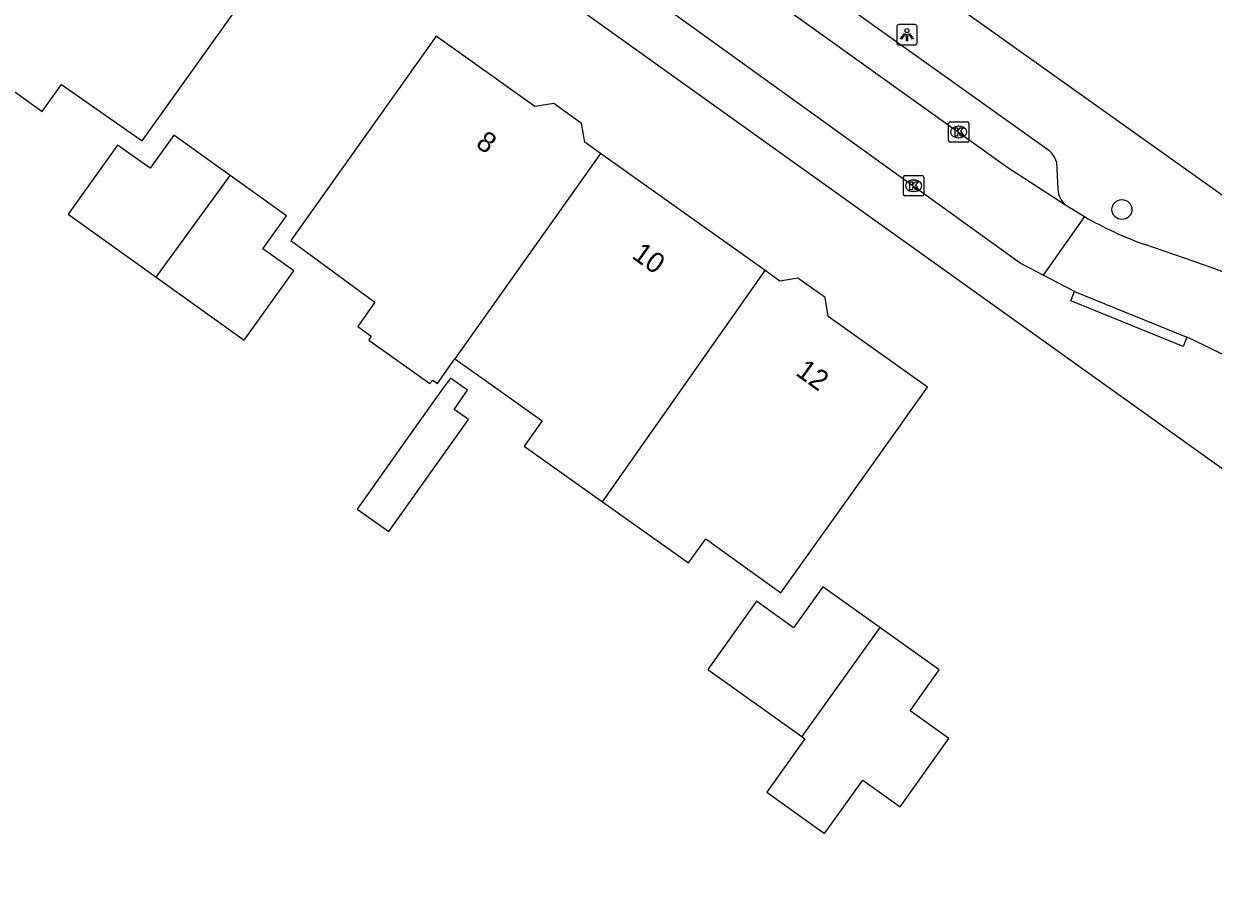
# Model space of a CAD drawing. Extents: x 161772 to 163123, y 383092 to 383917.
# Drawn here: x 162639.5 to 162697.9, y 383747.5 to 383789.5 of the extents above; entities that cross this region are included whole.
import ezdxf

# ---------------------------------------------------------------- set-up
doc = ezdxf.new("R2010")
doc.units = 0
for name, color, linetype in [('IMGEO_Boom', 7, 'Continuous'), ('IMGEO_Kolk', 7, 'Continuous'), ('IMGEO_Lichtpunt', 7, 'Continuous'), ('IMGEO_Pand', 7, 'Continuous'), ('IMGEO_Pand_nummerreeks', 7, 'Continuous'), ('IMGEO_Rijbaan_lokaal_open', 7, 'Continuous'), ('IMGEO_Voetpad_open', 7, 'Continuous')]:
    doc.layers.add(name, color=color, linetype=linetype)

msp = doc.modelspace()

# ---------------------------------------------------------------- linework, layer by layer
at = {"layer": 'IMGEO_Boom'}
msp.add_circle((162693.439, 383780.386), 0.489, dxfattribs=at)
at = {"layer": 'IMGEO_Kolk'}
for p, q in [((162684.923, 383783.768), (162684.923, 383784.62)), ((162684.998, 383784.694), (162685.85, 383784.694)), ((162685.411, 383784.474), (162685.436, 383784.474)), ((162685.924, 383784.62), (162685.924, 383783.768)), ((162685.434, 383783.914), (162685.409, 383783.914)), ((162685.85, 383783.694), (162684.998, 383783.694)), ((162682.781, 383782.053), (162683.633, 383782.053)), ((162682.706, 383781.127), (162682.706, 383781.979)), ((162683.194, 383781.833), (162683.219, 383781.833)), ((162683.707, 383781.979), (162683.707, 383781.127)), ((162683.633, 383781.053), (162682.781, 383781.053)), ((162683.217, 383781.273), (162683.192, 383781.273))]:
    msp.add_line(p, q, dxfattribs=at)
for points in [[(162684.923, 383783.768), (162684.923, 383784.62)], [(162684.998, 383784.694), (162685.85, 383784.694)], [(162685.244, 383784.394), (162685.367, 383784.394), (162685.367, 383784.243), (162685.497, 383784.394), (162685.661, 383784.394), (162685.515, 383784.243), (162685.668, 383783.994), (162685.516, 383783.994), (162685.431, 383784.158), (162685.367, 383784.091), (162685.367, 383783.994), (162685.244, 383783.994), (162685.244, 383784.394)], [(162685.924, 383784.62), (162685.924, 383783.768)], [(162685.85, 383783.694), (162684.998, 383783.694)], [(162682.781, 383782.053), (162683.633, 383782.053)], [(162682.706, 383781.127), (162682.706, 383781.979)], [(162683.027, 383781.753), (162683.15, 383781.753), (162683.15, 383781.602), (162683.28, 383781.753), (162683.444, 383781.753), (162683.298, 383781.602), (162683.451, 383781.353), (162683.299, 383781.353), (162683.214, 383781.517), (162683.15, 383781.45), (162683.15, 383781.353), (162683.027, 383781.353), (162683.027, 383781.753)], [(162683.707, 383781.979), (162683.707, 383781.127)], [(162683.633, 383781.053), (162682.781, 383781.053)]]:
    msp.add_lwpolyline(points, dxfattribs=at)
for centre, start, end in [((162685, 383784.618), 91.55205, 178.44795), ((162685, 383784.618), 91.55205, 178.44795), ((162685.848, 383784.618), 1.55205, 88.44795), ((162685.848, 383784.618), 1.55205, 88.44795), ((162685, 383783.77), 181.55205, 268.44795), ((162685, 383783.77), 181.55205, 268.44795), ((162685.848, 383783.77), 271.55205, 358.44795), ((162685.848, 383783.77), 271.55205, 358.44795), ((162682.783, 383781.977), 91.55205, 178.44795), ((162682.783, 383781.977), 91.55205, 178.44795), ((162683.631, 383781.977), 1.55205, 88.44795), ((162683.631, 383781.977), 1.55205, 88.44795), ((162682.783, 383781.129), 181.55205, 268.44795), ((162682.783, 383781.129), 181.55205, 268.44795), ((162683.631, 383781.129), 271.55205, 358.44795), ((162683.631, 383781.129), 271.55205, 358.44795)]:
    msp.add_arc(centre, 0.0765, start, end, dxfattribs=at)
for centre, major_axis, ratio, start_param, end_param in [((162685.41, 383784.194), (-0.387, 0.002), 0.722429, 4.712389, 7.853982), ((162685.435, 383784.194), (-0.39, 0.002), 0.717154, 1.570796, 4.712389), ((162683.193, 383781.553), (-0.387, 0.002), 0.722429, 4.712389, 7.853982), ((162683.218, 383781.553), (-0.39, 0.002), 0.717154, 1.570796, 4.712389)]:
    msp.add_ellipse(centre, major_axis=major_axis, ratio=ratio, start_param=start_param, end_param=end_param, dxfattribs=at)
at = {"layer": 'IMGEO_Lichtpunt'}
for p, q in [((162682.381, 383789.375), (162682.381, 383788.568)), ((162682.381, 383789.375), (162682.381, 383788.568)), ((162683.283, 383789.47), (162682.475, 383789.47)), ((162683.283, 383789.47), (162682.475, 383789.47)), ((162683.377, 383788.568), (162683.377, 383789.375)), ((162683.377, 383788.568), (162683.377, 383789.375)), ((162682.475, 383788.474), (162683.283, 383788.474)), ((162682.475, 383788.474), (162683.283, 383788.474))]:
    msp.add_line(p, q, dxfattribs=at)
for points in [[(162682.755, 383789.039), (162682.794, 383789.011), (162682.606, 383788.749), (162682.568, 383788.776), (162682.755, 383789.039)], [(162682.967, 383789.011), (162683.005, 383789.038), (162683.192, 383788.776), (162683.153, 383788.748), (162682.967, 383789.011)], [(162682.857, 383788.991), (162682.904, 383788.991), (162682.904, 383788.669), (162682.857, 383788.669), (162682.857, 383788.991)]]:
    msp.add_lwpolyline(points, dxfattribs=at)
msp.add_circle((162682.88, 383789.173), 0.0994, dxfattribs=at)
for centre, start, end in [((162682.475, 383789.375), 90, 180), ((162682.475, 383789.375), 90, 180), ((162683.283, 383789.375), 0, 90), ((162683.283, 383789.375), 0, 90), ((162682.475, 383788.568), 180, 270), ((162682.475, 383788.568), 180, 270), ((162683.283, 383788.568), 270, 0), ((162683.283, 383788.568), 270, 360)]:
    msp.add_arc(centre, 0.0946, start, end, dxfattribs=at)
at = {"layer": 'IMGEO_Pand'}
for points in [[(162636.371, 383788.086), (162636.382, 383788.078), (162636.472, 383788.014), (162640.412, 383785.209), (162641.352, 383786.531), (162645.317, 383783.764), (162649.72, 383789.919), (162652.619, 383793.992), (162647.769, 383797.444), (162647.593, 383798.49), (162646.248, 383799.447), (162645.272, 383799.283), (162644.672, 383799.71)], [(162667.831, 383783.143), (162667.058, 383783.693), (162666.902, 383784.62), (162665.533, 383785.595), (162664.61, 383785.44), (162659.752, 383788.898), (162656.853, 383784.825), (162652.62, 383778.868), (162656.743, 383775.842), (162655.904, 383774.638), (162656.561, 383774.174), (162656.449, 383773.974), (162659.443, 383771.844), (162659.594, 383772.003), (162659.824, 383771.845), (162660.678, 383773.05)], [(162649.637, 383782.06), (162646.865, 383784.039), (162645.704, 383782.414), (162644.108, 383783.554), (162641.678, 383780.152), (162646.007, 383777.06)], [(162667.831, 383783.143), (162660.678, 383773.05)], [(162675.913, 383777.39), (162667.831, 383783.143)], [(162646.007, 383777.06), (162649.637, 383782.06)], [(162646.007, 383777.06), (162650.332, 383773.971), (162652.762, 383777.373), (162651.243, 383778.458), (162652.404, 383780.084), (162649.637, 383782.06)], [(162667.924, 383766.039), (162675.913, 383777.39)], [(162667.924, 383766.039), (162672.15, 383763.031), (162672.997, 383764.221), (162676.693, 383761.571), (162680.989, 383767.589), (162683.888, 383771.662), (162679.016, 383775.13), (162678.858, 383776.073), (162677.521, 383777.024), (162676.636, 383776.875), (162675.913, 383777.39)], [(162660.678, 383773.05), (162662.06, 383772.067), (162664.959, 383770.004), (162664.083, 383768.773), (162667.924, 383766.039)], [(162661.301, 383771.511), (162660.454, 383772.114), (162660.119, 383771.643), (162658.615, 383769.529), (162655.876, 383765.678), (162657.424, 383764.576), (162661.338, 383770.076), (162660.635, 383770.575), (162661.301, 383771.511)], [(162681.544, 383759.867), (162678.756, 383761.859), (162677.316, 383759.844), (162675.49, 383761.149), (162673.1, 383757.805), (162677.715, 383754.509)], [(162677.715, 383754.509), (162677.865, 383754.402), (162675.994, 383751.782), (162678.835, 383749.753), (162680.706, 383752.372), (162682.541, 383751.062), (162684.93, 383754.407), (162683.031, 383755.764), (162684.469, 383757.776), (162681.544, 383759.867)], [(162681.544, 383759.867), (162677.715, 383754.509)]]:
    msp.add_lwpolyline(points, dxfattribs=at)
at = {"layer": 'IMGEO_Rijbaan_lokaal_open'}
for points in [[(162667.541, 383796.989), (162687.838, 383782.454), (162690.674, 383780.615)], [(162689.565, 383777.165), (162688.434, 383777.751), (162663.723, 383795.561)], [(162690.674, 383780.615), (162691.605, 383780.038)], [(162691.605, 383780.038), (162689.565, 383777.165)], [(162691.113, 383776.363), (162689.565, 383777.165)], [(162691.113, 383776.363), (162696.627, 383774.121)], [(162701.974, 383771.516), (162696.955, 383773.974), (162696.627, 383774.121)]]:
    msp.add_lwpolyline(points, dxfattribs=at)
for centre, radius, start, end in [((162700.622, 383795.65), 18.029, 239.99149, 250.37977), ((162650.968, 383648.054), 137.699, 68.21289, 71.54051)]:
    msp.add_arc(centre, radius, start, end, dxfattribs=at)
at = {"layer": 'IMGEO_Voetpad_open'}
for points in [[(162736.047, 383754.285), (162625.12, 383833.199)], [(162613.678, 383828.007), (162637.23, 383811.064), (162657.832, 383796.659), (162723.086, 383750), (162726.651, 383747.451)], [(162667.541, 383796.989), (162667.907, 383797.011), (162669.837, 383797.183), (162670.535, 383797.091), (162689.848, 383783.295)], [(162690.227, 383782.722), (162690.298, 383781.376)], [(162696.627, 383774.121), (162696.446, 383773.669), (162690.929, 383775.899), (162691.113, 383776.363)]]:
    msp.add_lwpolyline(points, dxfattribs=at)
for centre, radius, start, end in [((162689.138, 383782.414), 1.132, 15.81238, 51.1514), ((162691.315, 383781.405), 1.017, 181.62651, 230.96022)]:
    msp.add_arc(centre, radius, start, end, dxfattribs=at)

# ---------------------------------------------------------------- texts
at = {"layer": 'IMGEO_Pand_nummerreeks'}
for s, rotation, p in [('8', 324.47089, (162661.647, 383783.514)), ('10', 324.47089, (162669.318, 383778.036)), ('12', 324.46861, (162677.359, 383772.294))]:
    msp.add_text(s, height=1, rotation=rotation, dxfattribs=at).set_placement(p)

doc.saveas('drawing.dxf')
